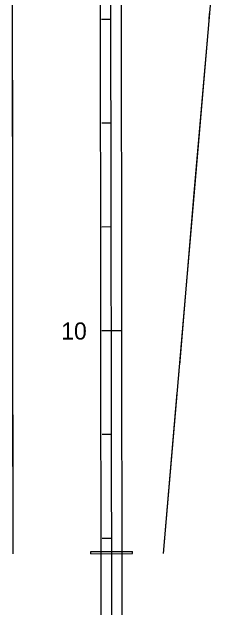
# Model space of a CAD drawing. Extents: x 192699 to 285914, y 194342 to 233219.
# Drawn here: x 268432 to 268627, y 224960 to 225541 of the extents above; entities that cross this region are included whole.
import ezdxf

# ---------------------------------------------------------------- set-up
doc = ezdxf.new("R2010")
doc.units = 0
for name, color, linetype in [('CENT LINE', 7, 'Continuous'), ('DRAINAGE', 7, 'Continuous'), ('R-W - CofA', 7, 'Continuous'), ('ROAD', 7, 'Continuous'), ('STATIONING2', 7, 'Continuous')]:
    doc.layers.add(name, color=color, linetype=linetype)

msp = doc.modelspace()

# ---------------------------------------------------------------- linework, layer by layer
at = {"layer": 'CENT LINE'}
msp.add_line((268527.77, 224960.51), (268526.63, 225940.77), dxfattribs=at)
at = {"layer": 'DRAINAGE'}
for p, q in [((268507.7, 225021.49), (268547.7, 225021.53)), ((268507.7, 225019.49), (268547.7, 225019.53))]:
    msp.add_line(p, q, dxfattribs=at)
for points in [[(268507.7, 225019.49), (268507.7, 225021.49)], [(268547.7, 225019.53), (268547.7, 225021.53)]]:
    msp.add_lwpolyline(points, dxfattribs=at)
at = {"layer": 'R-W - CofA'}
for p, q in [((268432.03, 225599.24), (268432.7, 225019.4)), ((268432.03, 225599.24), (268432.7, 225019.4)), ((268577.7, 225019.57), (268627.03, 225599.67))]:
    msp.add_line(p, q, dxfattribs=at)
for points in [[(268432.08, 225556.7), (268432.27, 225395.1)], [(268621.44, 225533.97), (268621.95, 225539.95)], [(268607.84, 225374.04), (268621.02, 225528.99)], [(268432.27, 225394.7), (268432.47, 225215.09)], [(268593.16, 225201.43), (268607.84, 225374.05)], [(268432.48, 225209.89), (268432.49, 225203.66)], [(268432.49, 225198.46), (268432.5, 225192.23)], [(268592.23, 225190.47), (268592.74, 225196.45)], [(268432.51, 225187.03), (268432.7, 225019.4)], [(268591.3, 225179.51), (268591.81, 225185.48)], [(268577.7, 225019.57), (268590.88, 225174.52)]]:
    msp.add_lwpolyline(points, dxfattribs=at)
at = {"layer": 'ROAD'}
for p, q in [((268517.77, 224960.5), (268516.63, 225940.75)), ((268537.77, 224960.52), (268536.63, 225940.78))]:
    msp.add_line(p, q, dxfattribs=at)
at = {"layer": 'STATIONING2'}
for points in [[(268518.1, 225534.5), (268527.1, 225534.51)], [(268518.22, 225434.5), (268527.22, 225434.51)], [(268518.34, 225334.5), (268527.34, 225334.51)], [(268518.45, 225234.5), (268536.45, 225234.52)], [(268518.57, 225134.5), (268527.57, 225134.51)], [(268518.68, 225034.5), (268527.68, 225034.51)]]:
    msp.add_lwpolyline(points, dxfattribs=at)

# ---------------------------------------------------------------- texts
msp.add_text('10', height=16.5, rotation=0.0667, dxfattribs=at).set_placement((268479.29, 225225.73))

doc.saveas('drawing.dxf')
